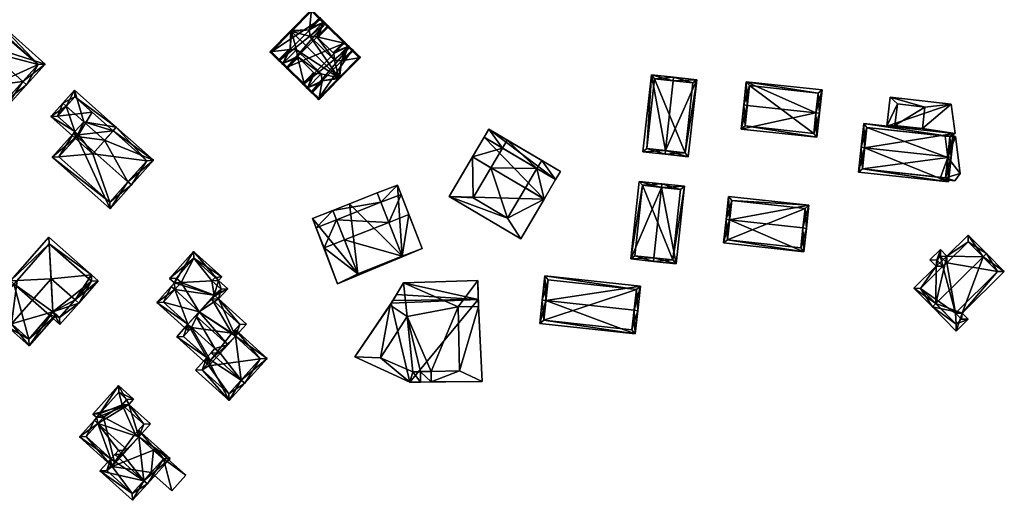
# Model space of a CAD drawing. Header units: inches. Extents: x 2685601 to 2690022, y 1235992 to 1239010.
# Tile 363 of 390: x 2689801 to 2690008, y 1237782 to 1237882. Entities that reach past the tile are written whole.
import ezdxf

# ---------------------------------------------------------------- set-up
doc = ezdxf.new("R2010")
doc.units = ezdxf.units.IN
doc.header["$MEASUREMENT"] = 0
doc.layers.add('Gebaeude Einzelhaus', color=10, linetype='Continuous')

msp = doc.modelspace()

# ---------------------------------------------------------------- meshes
at = {"layer": 'Gebaeude Einzelhaus'}
mesh = msp.add_polyface(dxfattribs=at)
corners = [(2689861.599, 1237880.352, 526.485), (2689857.636, 1237880.2, 528.477), (2689857.814, 1237880.025, 528.477), (2689861.986, 1237884.641, 524.18), (2689861.675, 1237879.059, 527.087), (2689867.735, 1237870.309, 528.477), (2689868.323, 1237873.819, 526.459), (2689867.914, 1237870.134, 528.477), (2689866.833, 1237874.007, 527.087), (2689872.264, 1237874.575, 524.18), (2689865.26, 1237881.085, 524.353), (2689870.455, 1237875.996, 524.353), (2689868.863, 1237877.556, 524.353), (2689863.758, 1237882.556, 524.353), (2689863.122, 1237878.902, 526.464), (2689866.714, 1237875.361, 526.476), (2689856.88, 1237872.529, 524.352), (2689853.256, 1237875.729, 524.18), (2689863.534, 1237865.663, 524.18), (2689857.553, 1237876.221, 526.485), (2689855.378, 1237874.001, 524.352), (2689864.224, 1237869.634, 526.459), (2689862.075, 1237867.441, 524.351), (2689860.483, 1237869, 524.351), (2689858.851, 1237876.176, 527.087), (2689864.009, 1237871.124, 527.087), (2689859.034, 1237874.728, 526.464), (2689862.649, 1237871.211, 526.476), (2689861.99, 1237884.288, 524.352), (2689871.91, 1237874.571, 524.353), (2689863.53, 1237866.016, 524.351), (2689853.61, 1237875.733, 524.352), (2689871.91, 1237874.571, 514.611), (2689863.53, 1237866.016, 514.611), (2689870.455, 1237875.996, 514.611), (2689863.758, 1237882.556, 514.611), (2689861.99, 1237884.288, 514.611), (2689865.26, 1237881.085, 514.611), (2689868.863, 1237877.556, 514.611), (2689853.61, 1237875.733, 514.611), (2689856.88, 1237872.529, 514.611), (2689860.483, 1237869, 514.611), (2689855.378, 1237874.001, 514.611), (2689862.075, 1237867.441, 514.611)]
mesh.append_faces([[corners[k] for k in face] for face in [(31, 1, 2), (16, 17, 20), (20, 17, 31), (31, 17, 1), (30, 18, 22), (22, 18, 23), (23, 18, 16), (16, 18, 17), (5, 7, 30), (30, 7, 18), (1, 28, 2), (29, 7, 5), (10, 9, 12), (12, 9, 11), (11, 9, 29), (29, 9, 7), (1, 3, 28), (28, 3, 13), (13, 3, 10), (10, 3, 9), (26, 25, 24), (26, 27, 25), (23, 26, 16), (26, 23, 27), (24, 2, 19), (19, 2, 1), (5, 24, 25), (21, 5, 25), (24, 5, 2), (21, 7, 5), (22, 18, 21), (16, 18, 23), (18, 22, 23), (21, 18, 7), (19, 17, 20), (20, 17, 16), (17, 19, 1), (16, 17, 18), (4, 8, 14), (14, 8, 15), (14, 12, 10), (12, 14, 15), (13, 3, 0), (3, 13, 10), (6, 9, 11), (9, 10, 12), (11, 9, 12), (10, 9, 3), (6, 7, 9), (4, 5, 8), (8, 5, 6), (6, 5, 7), (0, 2, 4), (4, 2, 5), (1, 0, 3), (0, 1, 2)]], dxfattribs={"color": 13})
mesh.append_faces([[corners[k] for k in face] for face in [(40, 38, 41), (40, 37, 38), (35, 39, 36), (35, 42, 39), (32, 33, 34), (34, 33, 43), (22, 33, 30), (22, 43, 33), (42, 20, 39), (39, 20, 31), (23, 40, 41), (23, 16, 40), (2, 28, 31), (31, 28, 39), (39, 28, 36), (37, 12, 38), (37, 10, 12), (28, 35, 36), (28, 13, 35), (29, 32, 11), (11, 32, 34), (29, 30, 32), (32, 30, 33), (29, 5, 30)]], dxfattribs={"color": 41})
mesh = msp.add_polyface(dxfattribs=at)
corners = [(2689856.063, 1237873.329, 527.087), (2689857.213, 1237876.233, 526.328), (2689855.024, 1237873.998, 526.328), (2689857.553, 1237876.221, 526.485), (2689855.888, 1237873.15, 527.087), (2689858.851, 1237876.176, 527.087), (2689864.443, 1237881.885, 527.087), (2689861.579, 1237880.69, 526.328), (2689861.599, 1237880.352, 526.485), (2689863.754, 1237882.91, 526.328), (2689861.675, 1237879.059, 527.087), (2689864.618, 1237882.064, 527.087), (2689863.439, 1237878.868, 526.328), (2689865.614, 1237881.089, 526.328), (2689863.122, 1237878.902, 526.464), (2689859.074, 1237874.411, 526.328), (2689859.034, 1237874.728, 526.464), (2689856.884, 1237872.175, 526.328), (2689855.378, 1237874.001, 526.485), (2689863.758, 1237882.556, 526.485), (2689865.26, 1237881.085, 526.464), (2689856.88, 1237872.529, 526.464), (2689863.758, 1237882.556, 524.353), (2689865.26, 1237881.085, 524.353), (2689864.783, 1237881.552, 514.611), (2689865.26, 1237881.085, 514.611), (2689863.758, 1237882.556, 514.611), (2689855.378, 1237874.001, 524.352), (2689856.88, 1237872.529, 524.352), (2689855.378, 1237874.001, 514.611), (2689856.88, 1237872.529, 514.611)]
mesh.append_faces([[corners[k] for k in face] for face in [(17, 21, 15), (15, 21, 16), (17, 4, 21), (21, 4, 0), (12, 20, 13), (13, 20, 11), (11, 20, 6), (12, 14, 20), (9, 19, 7), (7, 19, 8), (9, 11, 19), (19, 11, 6), (1, 18, 2), (2, 18, 4), (4, 18, 0), (1, 3, 18), (17, 0, 4), (0, 16, 5), (17, 15, 0), (0, 15, 16), (14, 6, 10), (6, 13, 11), (14, 12, 6), (6, 12, 13), (9, 6, 11), (6, 8, 10), (9, 7, 6), (6, 7, 8), (3, 0, 5), (0, 2, 4), (3, 1, 0), (0, 1, 2)]], dxfattribs={"color": 13})
mesh.append_faces([[corners[k] for k in face] for face in [(24, 29, 26), (24, 30, 29), (24, 25, 30), (14, 23, 20), (16, 21, 28), (28, 29, 30), (28, 27, 29), (28, 21, 27), (27, 21, 18), (18, 21, 0), (3, 27, 18), (22, 8, 19), (22, 24, 26), (22, 23, 24), (24, 23, 25), (22, 20, 23), (22, 19, 20), (20, 19, 6)]], dxfattribs={"color": 41})
mesh = msp.add_polyface(dxfattribs=at)
corners = [(2689793.136, 1237868.484, 518.853), (2689792.944, 1237868.27, 518.649), (2689797.756, 1237863.936, 518.649), (2689792.582, 1237877.421, 523.326), (2689787.643, 1237873.43, 518.853), (2689791.839, 1237878.09, 523.326), (2689801.401, 1237869.479, 523.326), (2689802.145, 1237868.81, 523.326), (2689806.04, 1237873.136, 519.281), (2689795.734, 1237882.416, 519.281), (2689794.356, 1237868.344, 519.361), (2689797.683, 1237865.349, 519.363), (2689804.628, 1237873.063, 519.975), (2689795.808, 1237881.004, 519.976), (2689789.055, 1237873.504, 519.566), (2689794.549, 1237868.558, 519.567), (2689804.628, 1237873.063, 513.158), (2689797.683, 1237865.349, 513.158), (2689795.808, 1237881.004, 513.158), (2689795.808, 1237881.004, 519.025), (2689791.721, 1237876.465, 519.24), (2689789.055, 1237873.504, 513.158), (2689793.638, 1237878.594, 521.176), (2689795.598, 1237880.771, 519.234), (2689795.598, 1237880.771, 513.158), (2689791.721, 1237876.465, 513.158), (2689794.549, 1237868.558, 513.158), (2689794.356, 1237868.344, 513.158)]
mesh.append_faces([[corners[k] for k in face] for face in [(0, 15, 10), (5, 14, 4), (4, 14, 0), (0, 14, 15), (5, 3, 14), (5, 13, 3), (12, 7, 6), (12, 8, 7), (5, 9, 13), (13, 9, 12), (12, 9, 8), (10, 1, 0), (7, 11, 6), (7, 2, 11), (11, 2, 10), (10, 2, 1), (3, 9, 5), (6, 8, 3), (3, 8, 9), (6, 7, 8), (6, 2, 7), (3, 0, 6), (6, 0, 2), (5, 4, 3), (3, 4, 0), (0, 1, 2)]], dxfattribs={"color": 13})
mesh.append_faces([[corners[k] for k in face] for face in [(16, 24, 18), (16, 25, 24), (16, 26, 25), (25, 26, 21), (16, 17, 26), (26, 17, 27), (11, 10, 17), (17, 10, 27), (10, 26, 27), (10, 15, 26), (15, 14, 26), (26, 14, 21), (21, 20, 25), (23, 19, 24), (24, 19, 18), (22, 13, 23), (23, 13, 19), (20, 3, 22), (22, 3, 13), (21, 14, 20), (20, 14, 3), (16, 19, 12), (12, 19, 13), (16, 18, 19), (12, 11, 16), (16, 11, 17), (12, 6, 11)]], dxfattribs={"color": 41})
mesh = msp.add_polyface(dxfattribs=at)
corners = [(2689870.809, 1237876, 526.328), (2689869.776, 1237877.011, 527.087), (2689869.601, 1237876.833, 527.087), (2689868.323, 1237873.819, 526.459), (2689866.833, 1237874.007, 527.087), (2689868.634, 1237873.78, 526.328), (2689861.221, 1237868.277, 527.087), (2689864.268, 1237869.323, 526.328), (2689864.224, 1237869.634, 526.459), (2689862.079, 1237867.088, 526.328), (2689864.009, 1237871.124, 527.087), (2689861.046, 1237868.099, 527.087), (2689862.319, 1237871.232, 526.328), (2689860.129, 1237868.996, 526.328), (2689862.649, 1237871.211, 526.476), (2689868.859, 1237877.91, 526.328), (2689866.685, 1237875.69, 526.328), (2689866.714, 1237875.361, 526.476), (2689870.455, 1237875.996, 526.459), (2689862.075, 1237867.441, 526.459), (2689868.863, 1237877.556, 526.476), (2689860.483, 1237869, 526.476), (2689868.863, 1237877.556, 524.353), (2689870.455, 1237875.996, 524.353), (2689869.835, 1237876.604, 514.611), (2689870.455, 1237875.996, 514.611), (2689868.863, 1237877.556, 514.611), (2689860.483, 1237869, 524.351), (2689862.075, 1237867.441, 524.351), (2689860.483, 1237869, 514.611), (2689862.075, 1237867.441, 514.611)]
mesh.append_faces([[corners[k] for k in face] for face in [(21, 12, 14), (21, 13, 12), (21, 11, 13), (21, 6, 11), (1, 20, 15), (15, 20, 16), (16, 20, 17), (1, 2, 20), (9, 19, 7), (7, 19, 8), (9, 11, 19), (19, 11, 6), (0, 18, 1), (1, 18, 2), (0, 5, 18), (18, 5, 3), (2, 17, 4), (2, 16, 17), (1, 15, 2), (2, 15, 16), (14, 6, 10), (6, 13, 11), (14, 12, 6), (6, 12, 13), (9, 6, 11), (6, 8, 10), (9, 7, 6), (6, 7, 8), (0, 2, 5), (5, 2, 3), (3, 2, 4), (0, 1, 2)]], dxfattribs={"color": 13})
mesh.append_faces([[corners[k] for k in face] for face in [(24, 29, 26), (25, 30, 24), (24, 30, 29), (18, 3, 23), (8, 19, 28), (28, 29, 30), (28, 27, 29), (28, 19, 27), (27, 19, 21), (21, 19, 6), (14, 27, 21), (17, 20, 22), (22, 24, 26), (22, 23, 24), (24, 23, 25), (22, 18, 23), (22, 20, 18), (18, 20, 2)]], dxfattribs={"color": 41})
mesh = msp.add_polyface(dxfattribs=at)
corners = [(2689936.348, 1237854.985, 528.911), (2689933.38, 1237870.926, 525.498), (2689931.608, 1237854.75, 525.498), (2689937.956, 1237869.671, 528.911), (2689938.038, 1237870.415, 528.911), (2689936.266, 1237854.24, 528.911), (2689942.906, 1237869.883, 525.498), (2689941.134, 1237853.706, 525.498), (2689932.435, 1237855.414, 526.044), (2689934.044, 1237870.099, 526.044), (2689940.47, 1237854.534, 526.021), (2689942.079, 1237869.219, 526.021), (2689934.044, 1237870.099, 516.604), (2689942.079, 1237869.219, 516.604), (2689932.435, 1237855.414, 516.604), (2689940.47, 1237854.534, 516.604)]
mesh.append_faces([[corners[k] for k in face] for face in [(3, 9, 4), (11, 3, 4), (6, 10, 11), (6, 11, 4), (7, 10, 6), (0, 10, 5), (8, 0, 5), (5, 10, 7), (2, 8, 5), (9, 8, 1), (4, 9, 1), (1, 8, 2), (7, 0, 5), (7, 6, 0), (0, 6, 3), (3, 6, 4), (0, 2, 5), (4, 1, 3), (3, 1, 0), (0, 1, 2)]], dxfattribs={"color": 13})
mesh.append_faces([[corners[k] for k in face] for face in [(12, 15, 14), (13, 15, 12), (11, 15, 13), (10, 15, 11), (14, 15, 10), (0, 14, 10), (8, 14, 0), (12, 14, 8), (9, 12, 8), (3, 12, 9), (13, 12, 11), (11, 12, 3)]], dxfattribs={"color": 41})
mesh = msp.add_polyface(dxfattribs=at)
corners = [(2689953.521, 1237864.497, 529.164), (2689953.311, 1237869.465, 526.005), (2689952.775, 1237864.579, 529.164), (2689967.942, 1237862.918, 529.164), (2689969.224, 1237867.723, 526.005), (2689968.688, 1237862.836, 529.164), (2689952.223, 1237859.533, 526.005), (2689968.135, 1237857.789, 526.005), (2689968.396, 1237867.059, 526.487), (2689953.975, 1237868.638, 526.487), (2689953.05, 1237860.196, 526.471), (2689967.471, 1237858.616, 526.472), (2689968.396, 1237867.059, 517.126), (2689953.975, 1237868.638, 517.126), (2689953.05, 1237860.196, 517.126), (2689967.471, 1237858.616, 517.126)]
mesh.append_faces([[corners[k] for k in face] for face in [(11, 3, 5), (5, 3, 8), (10, 11, 7), (7, 11, 5), (6, 10, 7), (0, 10, 2), (9, 0, 2), (2, 10, 6), (8, 9, 1), (1, 9, 2), (5, 8, 4), (4, 8, 1), (3, 7, 5), (2, 6, 0), (0, 6, 3), (3, 6, 7), (4, 3, 5), (4, 1, 3), (3, 1, 0), (0, 1, 2)]], dxfattribs={"color": 13})
mesh.append_faces([[corners[k] for k in face] for face in [(13, 15, 14), (12, 15, 13), (11, 15, 12), (11, 12, 3), (3, 12, 8), (14, 15, 10), (10, 15, 11), (13, 14, 10), (0, 13, 10), (9, 13, 0), (12, 13, 9), (8, 12, 9)]], dxfattribs={"color": 41})
mesh = msp.add_polyface(dxfattribs=at)
corners = [(2689812.32, 1237858.975, 518.398), (2689807.244, 1237862.148, 517.764), (2689812.404, 1237857.564, 517.764), (2689810.506, 1237864.314, 520.167), (2689809.759, 1237864.978, 520.167), (2689813.068, 1237858.311, 518.398), (2689814.17, 1237861.057, 520.167), (2689820.995, 1237859.898, 517.764), (2689812.193, 1237867.718, 517.764), (2689820.33, 1237859.15, 518.42), (2689818.56, 1237857.158, 520.166), (2689808.655, 1237862.231, 518.398), (2689812.276, 1237866.306, 518.42), (2689812.742, 1237857.944, 522.313), (2689811.994, 1237858.608, 522.313), (2689807.543, 1237853.599, 517.764), (2689819.735, 1237842.766, 517.764), (2689823.439, 1237848.439, 522.313), (2689824.186, 1237847.775, 522.313), (2689828.798, 1237852.965, 517.764), (2689814.171, 1237861.058, 520.166), (2689812.32, 1237858.975, 521.991), (2689808.954, 1237853.683, 518.443), (2689819.651, 1237844.178, 518.443), (2689827.386, 1237852.881, 518.42), (2689813.068, 1237858.311, 521.991), (2689815.941, 1237863.05, 511.848), (2689820.33, 1237859.15, 511.848), (2689812.276, 1237866.306, 511.848), (2689808.655, 1237862.231, 511.848), (2689813.068, 1237858.311, 511.848), (2689812.404, 1237857.564, 511.848), (2689816.045, 1237854.328, 511.848), (2689808.954, 1237853.683, 511.848), (2689819.651, 1237844.178, 511.848), (2689827.386, 1237852.881, 511.848)]
mesh.append_faces([[corners[k] for k in face] for face in [(21, 13, 14), (21, 25, 13), (19, 24, 7), (7, 24, 9), (19, 18, 24), (24, 18, 17), (15, 23, 16), (16, 23, 18), (18, 23, 17), (13, 22, 14), (14, 22, 15), (15, 22, 23), (19, 17, 18), (13, 21, 14), (13, 6, 21), (19, 10, 17), (17, 10, 13), (13, 10, 6), (6, 10, 20), (19, 9, 10), (19, 7, 9), (13, 16, 17), (17, 16, 18), (13, 15, 16), (13, 14, 15), (7, 12, 8), (8, 12, 4), (4, 12, 3), (7, 9, 12), (1, 0, 2), (2, 0, 5), (1, 11, 0), (1, 4, 11), (11, 4, 3), (9, 6, 10), (6, 8, 3), (3, 8, 4), (9, 7, 6), (6, 7, 8), (3, 0, 6), (0, 2, 5), (4, 1, 3), (3, 1, 0), (0, 1, 2)]], dxfattribs={"color": 13})
mesh.append_faces([[corners[k] for k in face] for face in [(31, 32, 33), (33, 32, 34), (34, 32, 35), (35, 32, 27), (24, 35, 9), (9, 35, 27), (24, 34, 35), (17, 23, 24), (24, 23, 34), (23, 22, 34), (34, 22, 33), (13, 2, 22), (22, 2, 33), (33, 2, 31), (25, 5, 13), (13, 5, 2), (21, 5, 25), (21, 0, 5), (6, 0, 21), (30, 32, 31), (30, 27, 32), (30, 26, 27), (30, 29, 26), (26, 29, 28), (5, 30, 2), (2, 30, 31), (0, 30, 5), (0, 29, 30), (0, 11, 29), (11, 28, 29), (3, 12, 11), (11, 12, 28), (12, 26, 28), (12, 9, 26), (26, 9, 27)]], dxfattribs={"color": 41})
mesh = msp.add_polyface(dxfattribs=at)
corners = [(2689996.36, 1237864.779, 523.602), (2689982.866, 1237860.148, 524.092), (2689997.169, 1237858.581, 524.092), (2689983.528, 1237866.185, 523.602), (2689990.35, 1237859.65, 524.066), (2689990.85, 1237864.15, 523.701), (2689985.05, 1237864.8, 523.7), (2689984.55, 1237860.3, 524.065), (2689990.85, 1237864.15, 516.768), (2689985.05, 1237864.8, 516.768), (2689984.55, 1237860.3, 516.768), (2689990.35, 1237859.65, 516.768)]
mesh.append_faces([[corners[k] for k in face] for face in [(7, 4, 1), (6, 7, 1), (5, 6, 3), (3, 6, 1), (0, 4, 5), (0, 5, 3), (1, 4, 2), (2, 4, 0), (3, 1, 0), (0, 1, 2)]], dxfattribs={"color": 13})
mesh.append_faces([[corners[k] for k in face] for face in [(8, 11, 10), (8, 10, 9), (5, 11, 8), (4, 11, 5), (10, 11, 7), (7, 11, 4), (9, 10, 6), (6, 10, 7), (8, 9, 6), (5, 8, 6)]], dxfattribs={"color": 41})
mesh = msp.add_polyface(dxfattribs=at)
corners = [(2689978.18, 1237855.612, 529.67), (2689977.981, 1237860.683, 526.383), (2689977.434, 1237855.694, 529.67), (2689996.924, 1237858.608, 526.383), (2689995.634, 1237853.7, 529.67), (2689996.378, 1237853.619, 529.67), (2689995.809, 1237848.428, 526.383), (2689976.865, 1237850.503, 526.383), (2689996.096, 1237857.944, 526.874), (2689978.645, 1237859.855, 526.875), (2689977.693, 1237851.166, 526.855), (2689995.145, 1237849.255, 526.855), (2689995.621, 1237853.581, 526.131), (2689995.145, 1237849.255, 526.131), (2689996.096, 1237857.944, 526.131), (2689995.074, 1237858.056, 526.131), (2689978.645, 1237859.855, 516.768), (2689995.074, 1237858.056, 516.768), (2689977.693, 1237851.166, 516.768), (2689994.123, 1237849.367, 526.131), (2689994.123, 1237849.367, 516.768), (2689996.096, 1237857.944, 516.768), (2689995.621, 1237853.581, 516.768), (2689995.145, 1237849.255, 516.768)]
mesh.append_faces([[corners[k] for k in face] for face in [(6, 11, 5), (5, 11, 4), (6, 10, 11), (10, 2, 0), (6, 7, 10), (10, 7, 2), (1, 9, 2), (2, 9, 0), (3, 8, 1), (1, 8, 9), (3, 5, 8), (8, 5, 4), (7, 0, 2), (7, 6, 0), (0, 6, 4), (4, 6, 5), (3, 4, 5), (3, 0, 4), (3, 1, 0), (0, 1, 2)]], dxfattribs={"color": 13})
mesh.append_faces([[corners[k] for k in face] for face in [(17, 22, 16), (16, 22, 18), (18, 22, 20), (20, 22, 23), (17, 21, 22), (11, 19, 13), (19, 18, 20), (11, 10, 19), (19, 10, 18), (10, 16, 18), (0, 9, 10), (10, 9, 16), (16, 15, 17), (15, 8, 14), (16, 9, 15), (15, 9, 8), (8, 12, 14), (12, 11, 13), (8, 4, 12), (12, 4, 11)]], dxfattribs={"color": 41})
mesh = msp.add_polyface(dxfattribs=at)
corners = [(2689902.113, 1237855.506, 527.448), (2689898.253, 1237857.784, 527.448), (2689895.838, 1237853.693, 527.448), (2689899.699, 1237851.414, 527.448), (2689909.341, 1237851.24, 527.448), (2689906.926, 1237847.149, 527.448), (2689910.855, 1237844.83, 527.448), (2689913.27, 1237848.921, 527.448), (2689910.343, 1237852.937, 524.34), (2689909.341, 1237851.24, 524.34), (2689913.27, 1237848.921, 524.34), (2689914.272, 1237850.618, 524.34), (2689899.255, 1237859.481, 524.34), (2689898.253, 1237857.784, 524.34), (2689902.113, 1237855.506, 524.34), (2689903.115, 1237857.203, 524.34), (2689903.169, 1237840.783, 524.34), (2689905.939, 1237836.5, 524.34), (2689910.855, 1237844.83, 524.34), (2689890.922, 1237845.364, 524.34), (2689906.926, 1237847.149, 524.34), (2689895.942, 1237845.048, 524.34), (2689895.838, 1237853.693, 524.34), (2689899.699, 1237851.414, 524.34), (2689903.115, 1237857.203, 527.448), (2689910.343, 1237852.937, 527.448), (2689903.169, 1237840.783, 527.448), (2689895.942, 1237845.048, 527.448), (2689898.253, 1237857.784, 514.286), (2689895.838, 1237853.693, 514.286), (2689910.855, 1237844.83, 514.286), (2689913.27, 1237848.921, 514.286), (2689914.272, 1237850.618, 514.286), (2689899.255, 1237859.481, 514.286), (2689890.922, 1237845.364, 514.286), (2689905.939, 1237836.5, 514.286)]
mesh.append_faces([[corners[k] for k in face] for face in [(5, 3, 26), (26, 3, 27), (24, 4, 25), (24, 0, 4), (19, 21, 22), (22, 21, 23), (19, 16, 21), (16, 18, 20), (19, 17, 16), (16, 17, 18), (12, 14, 15), (12, 13, 14), (8, 10, 11), (8, 9, 10), (4, 6, 7), (4, 5, 6), (0, 3, 4), (4, 3, 5), (0, 2, 3), (0, 1, 2)]], dxfattribs={"color": 13})
mesh.append_faces([[corners[k] for k in face] for face in [(4, 8, 25), (4, 9, 8), (16, 20, 26), (26, 20, 5), (21, 16, 27), (27, 16, 26), (27, 3, 21), (21, 3, 23), (0, 24, 14), (14, 24, 15), (25, 8, 24), (24, 8, 15), (29, 30, 34), (34, 30, 35), (31, 33, 32), (31, 28, 33), (10, 32, 11), (10, 31, 32), (17, 30, 18), (17, 35, 30), (17, 19, 35), (35, 19, 34), (22, 29, 19), (19, 29, 34), (12, 33, 13), (13, 33, 28), (8, 33, 15), (15, 33, 12), (8, 32, 33), (8, 11, 32), (30, 28, 31), (30, 29, 28), (18, 10, 6), (6, 10, 7), (18, 31, 10), (18, 30, 31), (6, 5, 18), (18, 5, 20), (3, 2, 23), (23, 2, 22), (13, 2, 1), (13, 22, 2), (13, 28, 22), (22, 28, 29), (0, 14, 1), (1, 14, 13), (10, 9, 7), (7, 9, 4)]], dxfattribs={"color": 41})
mesh = msp.add_polyface(dxfattribs=at)
corners = [(2689995.145, 1237849.255, 526.131), (2689997.139, 1237848.671, 526.131), (2689998.266, 1237850.17, 526.131), (2689994.083, 1237849.006, 526.131), (2689995.621, 1237853.581, 526.131), (2689997.25, 1237857.955, 526.131), (2689996.096, 1237857.944, 526.131), (2689995.089, 1237858.193, 526.131), (2689995.074, 1237858.056, 526.131), (2689994.123, 1237849.367, 526.131), (2689997.25, 1237857.955, 516.768), (2689998.266, 1237850.17, 516.768), (2689995.089, 1237858.193, 516.768), (2689995.074, 1237858.056, 516.768), (2689994.083, 1237849.006, 516.768), (2689994.123, 1237849.367, 516.768), (2689997.139, 1237848.671, 516.768), (2689995.145, 1237849.255, 516.768), (2689995.621, 1237853.581, 516.768), (2689996.096, 1237857.944, 516.768)]
mesh.append_faces([[corners[k] for k in face] for face in [(3, 0, 9), (6, 7, 8), (4, 5, 6), (6, 5, 7), (0, 2, 4), (4, 2, 5), (3, 1, 0), (0, 1, 2)]], dxfattribs={"color": 13})
mesh.append_faces([[corners[k] for k in face] for face in [(10, 19, 12), (12, 19, 13), (11, 18, 10), (10, 18, 19), (11, 17, 18), (17, 14, 15), (11, 16, 17), (17, 16, 14), (2, 1, 11), (11, 1, 16), (1, 3, 16), (16, 3, 14), (14, 9, 15), (14, 3, 9), (12, 13, 7), (7, 13, 8), (7, 5, 12), (12, 5, 10), (5, 2, 10), (10, 2, 11)]], dxfattribs={"color": 41})
mesh = msp.add_polyface(dxfattribs=at)
corners = [(2689876.584, 1237844.144, 524.883), (2689875.817, 1237846.098, 524.883), (2689866.493, 1237842.438, 524.883), (2689867.26, 1237840.484, 524.883), (2689878.246, 1237839.91, 524.883), (2689868.922, 1237836.249, 524.883), (2689881.036, 1237832.803, 524.883), (2689871.712, 1237829.142, 524.883), (2689862.972, 1237838.801, 521.775), (2689862.205, 1237840.755, 521.775), (2689867.466, 1237826.998, 521.775), (2689866.493, 1237842.438, 521.775), (2689881.036, 1237832.803, 521.775), (2689885.263, 1237834.462, 521.775), (2689871.712, 1237829.142, 521.775), (2689864.635, 1237834.566, 521.775), (2689882.473, 1237841.569, 521.775), (2689878.246, 1237839.91, 521.775), (2689868.922, 1237836.249, 521.775), (2689867.26, 1237840.484, 521.775), (2689880.044, 1237847.757, 521.775), (2689875.817, 1237846.098, 521.775), (2689876.584, 1237844.144, 521.775), (2689880.811, 1237845.803, 521.775), (2689864.635, 1237834.566, 524.883), (2689862.972, 1237838.801, 524.883), (2689880.811, 1237845.803, 524.883), (2689882.473, 1237841.569, 524.883), (2689870, 1237843.815, 511.236), (2689875.817, 1237846.098, 511.236), (2689866.493, 1237842.438, 511.236), (2689881.036, 1237832.803, 511.236), (2689871.712, 1237829.142, 511.236), (2689867.466, 1237826.998, 511.236), (2689862.205, 1237840.755, 511.236), (2689885.263, 1237834.462, 511.236), (2689880.044, 1237847.757, 511.236)]
mesh.append_faces([[corners[k] for k in face] for face in [(0, 4, 26), (26, 4, 27), (24, 3, 25), (24, 5, 3), (20, 22, 23), (20, 21, 22), (11, 8, 19), (15, 14, 18), (12, 16, 17), (12, 13, 16), (8, 10, 15), (15, 10, 14), (14, 10, 12), (12, 10, 13), (11, 9, 8), (8, 9, 10), (4, 5, 6), (6, 5, 7), (0, 3, 4), (4, 3, 5), (0, 2, 3), (0, 1, 2)]], dxfattribs={"color": 13})
mesh.append_faces([[corners[k] for k in face] for face in [(33, 31, 35), (35, 31, 36), (36, 31, 29), (30, 32, 34), (34, 32, 33), (33, 32, 31), (11, 30, 9), (9, 30, 34), (20, 36, 21), (21, 36, 29), (16, 36, 23), (23, 36, 20), (16, 35, 36), (16, 13, 35), (13, 10, 35), (35, 10, 33), (10, 9, 33), (33, 9, 34), (26, 23, 0), (0, 23, 22), (25, 3, 8), (8, 3, 19), (16, 23, 27), (27, 23, 26), (24, 18, 5), (24, 15, 18), (27, 4, 16), (16, 4, 17), (8, 15, 25), (25, 15, 24), (28, 32, 30), (28, 31, 32), (28, 29, 31), (17, 6, 12), (22, 4, 17), (17, 4, 6), (22, 0, 4), (22, 21, 0), (0, 21, 1), (14, 12, 7), (7, 12, 6), (5, 14, 7), (3, 18, 5), (5, 18, 14), (3, 19, 18), (3, 2, 19), (19, 2, 11), (11, 28, 30), (11, 21, 28), (28, 21, 29), (11, 1, 21), (11, 2, 1)]], dxfattribs={"color": 41})
mesh = msp.add_polyface(dxfattribs=at)
corners = [(2689935.502, 1237847.273, 527.901), (2689940.35, 1237847.496, 524.487), (2689935.584, 1237848.019, 527.901), (2689938.565, 1237831.214, 524.487), (2689933.882, 1237832.481, 527.9), (2689933.8, 1237831.735, 527.9), (2689930.843, 1237848.538, 524.487), (2689929.059, 1237832.255, 524.487), (2689939.523, 1237846.833, 525.021), (2689937.901, 1237832.041, 525.021), (2689931.506, 1237847.71, 525.023), (2689929.886, 1237832.919, 525.024), (2689931.506, 1237847.71, 515.601), (2689939.523, 1237846.833, 515.601), (2689929.886, 1237832.919, 515.601), (2689937.901, 1237832.041, 515.601)]
mesh.append_faces([[corners[k] for k in face] for face in [(4, 9, 5), (11, 4, 5), (5, 9, 3), (10, 11, 7), (7, 11, 5), (6, 10, 7), (0, 10, 2), (8, 0, 2), (2, 10, 6), (1, 9, 8), (3, 9, 1), (1, 8, 2), (0, 7, 4), (4, 7, 5), (2, 6, 0), (0, 6, 7), (3, 4, 5), (3, 0, 4), (3, 1, 0), (0, 1, 2)]], dxfattribs={"color": 13})
mesh.append_faces([[corners[k] for k in face] for face in [(12, 15, 14), (13, 15, 12), (8, 15, 13), (9, 15, 8), (14, 15, 9), (4, 14, 9), (11, 14, 4), (12, 14, 10), (10, 14, 11), (0, 12, 10), (13, 12, 8), (8, 12, 0)]], dxfattribs={"color": 41})
mesh = msp.add_polyface(dxfattribs=at)
corners = [(2689965.214, 1237838.756, 528.152), (2689965.959, 1237838.675, 528.152), (2689966.489, 1237843.519, 524.993), (2689949.81, 1237840.444, 528.152), (2689949.595, 1237845.37, 524.993), (2689949.064, 1237840.526, 528.152), (2689948.526, 1237835.624, 524.993), (2689965.421, 1237833.773, 524.993), (2689950.259, 1237844.543, 525.479), (2689965.661, 1237842.855, 525.48), (2689949.354, 1237836.288, 525.474), (2689964.758, 1237834.6, 525.474), (2689965.661, 1237842.855, 516.137), (2689964.758, 1237834.6, 516.137), (2689950.259, 1237844.543, 516.137), (2689949.354, 1237836.288, 516.137)]
mesh.append_faces([[corners[k] for k in face] for face in [(7, 11, 1), (1, 11, 0), (5, 10, 6), (6, 10, 7), (7, 10, 11), (5, 3, 10), (5, 8, 3), (9, 1, 0), (8, 2, 9), (9, 2, 1), (5, 4, 8), (8, 4, 2), (3, 7, 0), (0, 7, 1), (5, 6, 3), (3, 6, 7), (3, 4, 5), (0, 2, 3), (3, 2, 4), (0, 1, 2)]], dxfattribs={"color": 13})
mesh.append_faces([[corners[k] for k in face] for face in [(12, 15, 14), (12, 13, 15), (11, 10, 13), (13, 10, 15), (10, 14, 15), (3, 8, 10), (10, 8, 14), (8, 12, 14), (8, 9, 12), (9, 11, 12), (12, 11, 13), (9, 0, 11)]], dxfattribs={"color": 41})
mesh = msp.add_polyface(dxfattribs=at)
corners = [(2689998.689, 1237820.863, 525.862), (2689992.399, 1237822.166, 529.575), (2689997.395, 1237817.118, 524.646), (2689993.109, 1237822.869, 529.575), (2689999.921, 1237819.618, 524.646), (2690003.034, 1237832.693, 529.575), (2690007.509, 1237829.593, 525.861), (2690003.745, 1237833.396, 529.575), (2689999.91, 1237837.271, 525.926), (2689995.434, 1237832.84, 525.926), (2689993.199, 1237830.714, 525.886), (2689994.089, 1237834.2, 524.646), (2689991.896, 1237832.03, 524.646), (2689988.521, 1237826.084, 525.886), (2689998.508, 1237819.625, 525.34), (2689997.403, 1237818.531, 525.339), (2690006.095, 1237829.6, 526.555), (2689997.275, 1237820.87, 526.556), (2689999.903, 1237835.858, 526.595), (2689994.081, 1237832.785, 525.316), (2689995.426, 1237831.425, 526.596), (2689993.31, 1237832.023, 525.315), (2689989.935, 1237826.076, 526.556), (2689994.613, 1237830.706, 526.555), (2689999.903, 1237835.858, 514.347), (2690006.095, 1237829.6, 514.347), (2689995.426, 1237831.425, 514.347), (2689994.081, 1237832.785, 514.347), (2689993.31, 1237832.023, 514.347), (2689994.613, 1237830.706, 514.347), (2689989.935, 1237826.076, 514.347), (2689997.403, 1237818.531, 514.347), (2689998.508, 1237819.625, 514.347), (2689997.275, 1237820.87, 514.347)]
mesh.append_faces([[corners[k] for k in face] for face in [(3, 15, 1), (22, 3, 1), (1, 15, 2), (13, 22, 1), (23, 22, 10), (21, 23, 10), (10, 22, 13), (12, 21, 10), (19, 21, 11), (11, 21, 12), (20, 19, 9), (18, 20, 9), (9, 19, 11), (8, 18, 9), (7, 16, 5), (5, 18, 7), (7, 18, 8), (6, 16, 7), (17, 16, 0), (14, 17, 0), (0, 16, 6), (15, 14, 4), (2, 15, 4), (4, 14, 0), (3, 13, 1), (3, 10, 13), (10, 11, 12), (5, 9, 3), (3, 9, 10), (10, 9, 11), (7, 8, 5), (5, 8, 9), (5, 6, 7), (3, 0, 5), (5, 0, 6), (0, 2, 4), (3, 1, 0), (0, 1, 2)]], dxfattribs={"color": 13})
mesh.append_faces([[corners[k] for k in face] for face in [(27, 29, 28), (29, 33, 30), (30, 33, 31), (31, 33, 32), (27, 26, 29), (29, 26, 33), (33, 26, 25), (25, 26, 24), (16, 33, 25), (16, 17, 33), (17, 14, 33), (33, 14, 32), (14, 15, 32), (32, 15, 31), (15, 30, 31), (3, 22, 15), (15, 22, 30), (22, 23, 30), (30, 23, 29), (23, 21, 29), (29, 21, 28), (21, 27, 28), (21, 19, 27), (19, 26, 27), (19, 20, 26), (20, 18, 26), (26, 18, 24), (18, 16, 24), (24, 16, 25), (18, 5, 16)]], dxfattribs={"color": 41})
mesh = msp.add_polyface(dxfattribs=at)
corners = [(2689806.895, 1237835.397, 515.628), (2689806.816, 1237836.82, 515.113), (2689798.76, 1237827.676, 515.113), (2689800.153, 1237827.745, 515.628), (2689807.299, 1237828.098, 518.273), (2689815.814, 1237828.893, 515.113), (2689812.355, 1237823.644, 518.273), (2689817.22, 1237827.654, 515.113), (2689813.105, 1237822.983, 518.273), (2689807.681, 1237821.149, 515.643), (2689809.164, 1237818.51, 515.113), (2689807.008, 1237820.41, 515.113), (2689807.669, 1237821.16, 515.643), (2689799.51, 1237827.015, 515.113), (2689815.809, 1237827.565, 515.62), (2689814.447, 1237828.765, 515.62), (2689806.905, 1237835.409, 515.621), (2689809.075, 1237819.921, 515.643), (2689798.975, 1237818.648, 518.273), (2689793.715, 1237821.949, 515.113), (2689798.314, 1237817.898, 518.273), (2689815.153, 1237828.143, 515.113), (2689802.713, 1237814.023, 515.113), (2689808.419, 1237820.499, 515.113), (2689795.126, 1237822.038, 515.629), (2689802.624, 1237815.434, 515.652), (2689807.669, 1237821.16, 515.652), (2689807.008, 1237820.41, 508.204), (2689807.669, 1237821.16, 508.204), (2689809.075, 1237819.921, 508.204), (2689815.809, 1237827.565, 508.204), (2689806.905, 1237835.409, 508.204), (2689799.51, 1237827.015, 508.204), (2689795.126, 1237822.038, 508.204), (2689802.624, 1237815.434, 508.204)]
mesh.append_faces([[corners[k] for k in face] for face in [(15, 5, 21), (20, 25, 22), (22, 25, 23), (23, 25, 9), (9, 25, 26), (20, 18, 25), (3, 24, 2), (2, 24, 19), (19, 24, 20), (20, 24, 18), (18, 9, 4), (20, 22, 18), (18, 22, 9), (9, 22, 23), (15, 21, 5), (3, 18, 4), (18, 19, 20), (3, 2, 18), (18, 2, 19), (9, 11, 12), (9, 17, 11), (11, 17, 10), (10, 17, 8), (8, 17, 6), (3, 13, 2), (5, 16, 1), (1, 16, 0), (5, 15, 16), (5, 14, 15), (14, 8, 6), (5, 7, 14), (14, 7, 8), (3, 2, 0), (0, 2, 1), (3, 2, 13), (11, 9, 12), (9, 6, 4), (9, 8, 6), (11, 10, 9), (9, 10, 8), (5, 6, 7), (7, 6, 8), (5, 4, 6), (5, 0, 4), (5, 1, 0), (0, 3, 4), (0, 2, 3), (0, 1, 2)]], dxfattribs={"color": 13})
mesh.append_faces([[corners[k] for k in face] for face in [(32, 34, 33), (32, 27, 34), (26, 12, 9), (25, 11, 26), (26, 11, 12), (25, 34, 11), (11, 34, 27), (18, 24, 25), (25, 24, 34), (34, 24, 33), (3, 13, 24), (24, 13, 33), (33, 13, 32), (29, 28, 30), (30, 28, 31), (31, 28, 32), (32, 28, 27), (3, 32, 13), (3, 31, 32), (3, 0, 31), (31, 0, 16), (15, 31, 16), (15, 30, 31), (15, 14, 30), (14, 29, 30), (6, 17, 14), (14, 17, 29), (9, 29, 17), (9, 28, 29), (9, 12, 28), (11, 28, 12), (11, 27, 28)]], dxfattribs={"color": 41})
mesh = msp.add_polyface(dxfattribs=at)
corners = [(2689841.754, 1237824.524, 517.116), (2689841.593, 1237824.669, 517.116), (2689838.438, 1237821.17, 520.585), (2689844.441, 1237814.244, 521.413), (2689837.685, 1237820.335, 521.413), (2689846.024, 1237815.999, 519.672), (2689842.497, 1237823.854, 517.116), (2689848.349, 1237818.578, 517.116), (2689841.701, 1237813.43, 519.703), (2689836.058, 1237818.531, 519.71), (2689840.018, 1237811.564, 517.942), (2689833.699, 1237815.915, 517.242), (2689840.092, 1237810.152, 517.242), (2689840.761, 1237810.894, 517.942), (2689842.807, 1237812.432, 519.703), (2689841.084, 1237823.78, 517.853), (2689846.936, 1237818.505, 517.853), (2689845.281, 1237816.669, 519.672), (2689836.801, 1237817.861, 519.71), (2689835.111, 1237815.988, 517.943), (2689847.233, 1237806.822, 520.528), (2689844.71, 1237802.531, 517.622), (2689847.975, 1237806.153, 520.528), (2689840.018, 1237811.564, 519.747), (2689837.63, 1237808.915, 517.622), (2689840.895, 1237812.536, 520.528), (2689846.024, 1237815.999, 516.412), (2689852.668, 1237811.356, 515.726), (2689845.951, 1237817.413, 515.726), (2689845.281, 1237816.669, 516.412), (2689839.043, 1237808.988, 518.218), (2689840.761, 1237810.894, 519.747), (2689844.638, 1237803.944, 518.219), (2689851.255, 1237811.284, 516.411), (2689837.251, 1237833.818, 514.253), (2689842.505, 1237827.713, 515.001), (2689843.185, 1237828.466, 514.253), (2689833.205, 1237827.223, 519.855), (2689844.419, 1237825.986, 515.001), (2689832.156, 1237828.168, 519.855), (2689833.285, 1237825.817, 520.585), (2689832.543, 1237826.486, 520.585), (2689843.008, 1237825.914, 515.737), (2689841.093, 1237827.64, 515.737), (2689841.763, 1237828.383, 515), (2689837.324, 1237832.405, 514.99), (2689833.569, 1237828.241, 519.12), (2689834.618, 1237827.296, 519.119), (2689836.058, 1237818.531, 517.976), (2689829.493, 1237823.105, 517.242), (2689836.132, 1237817.119, 517.242), (2689832.541, 1237826.486, 520.585), (2689836.801, 1237817.861, 517.976), (2689830.905, 1237823.178, 517.976), (2689846.024, 1237815.999, 509.33), (2689845.281, 1237816.669, 509.33), (2689846.936, 1237818.505, 509.33), (2689841.084, 1237823.78, 509.33), (2689841.754, 1237824.524, 509.33), (2689836.058, 1237818.531, 509.33), (2689836.801, 1237817.861, 509.33), (2689835.111, 1237815.988, 509.33), (2689840.761, 1237810.894, 509.33), (2689840.092, 1237810.152, 509.33), (2689840.455, 1237809.824, 509.33), (2689838.438, 1237821.171, 509.33), (2689841.593, 1237824.669, 509.33), (2689839.043, 1237808.988, 509.33), (2689844.638, 1237803.944, 509.33), (2689851.255, 1237811.284, 509.33), (2689843.008, 1237825.914, 509.33), (2689841.093, 1237827.64, 509.33), (2689841.763, 1237828.383, 509.33), (2689837.324, 1237832.405, 509.33), (2689833.569, 1237828.241, 509.33), (2689834.618, 1237827.296, 509.33), (2689833.285, 1237825.817, 509.33), (2689830.905, 1237823.178, 509.33)]
mesh.append_faces([[corners[k] for k in face] for face in [(49, 48, 50), (50, 48, 52), (49, 53, 48), (49, 51, 53), (53, 51, 40), (40, 51, 41), (51, 40, 41), (40, 48, 2), (48, 50, 52), (51, 49, 40), (40, 49, 48), (48, 49, 50), (37, 40, 41), (37, 47, 40), (39, 46, 37), (37, 46, 47), (36, 45, 34), (34, 45, 39), (39, 45, 46), (35, 44, 36), (36, 44, 45), (35, 43, 44), (38, 42, 35), (35, 42, 43), (38, 6, 42), (42, 6, 0), (38, 0, 6), (38, 1, 0), (1, 40, 2), (1, 37, 40), (40, 37, 41), (37, 34, 39), (38, 35, 1), (1, 35, 37), (37, 35, 34), (34, 35, 36), (28, 26, 29), (22, 33, 27), (27, 33, 28), (28, 33, 26), (22, 20, 33), (21, 32, 22), (22, 32, 20), (24, 30, 21), (21, 30, 32), (24, 23, 30), (30, 23, 31), (20, 14, 25), (25, 14, 8), (20, 26, 14), (26, 28, 29), (22, 27, 20), (20, 27, 26), (26, 27, 28), (23, 20, 25), (24, 21, 23), (23, 21, 20), (20, 21, 22), (11, 10, 12), (12, 10, 13), (9, 19, 11), (11, 19, 10), (9, 18, 19), (16, 5, 17), (16, 7, 5), (16, 6, 7), (16, 15, 6), (6, 15, 0), (3, 8, 14), (10, 12, 13), (10, 11, 12), (8, 9, 10), (10, 9, 11), (3, 4, 8), (8, 4, 9), (6, 5, 7), (0, 2, 6), (6, 2, 5), (5, 2, 3), (3, 2, 4), (0, 1, 2)]], dxfattribs={"color": 13})
mesh.append_faces([[corners[k] for k in face] for face in [(65, 77, 76), (65, 59, 77), (53, 59, 48), (53, 77, 59), (53, 76, 77), (53, 40, 76), (71, 73, 72), (71, 75, 73), (73, 75, 74), (75, 65, 76), (71, 66, 75), (75, 66, 65), (71, 70, 66), (66, 70, 58), (40, 47, 76), (76, 47, 75), (47, 74, 75), (47, 46, 74), (46, 45, 74), (74, 45, 73), (45, 72, 73), (45, 44, 72), (44, 71, 72), (44, 43, 71), (43, 42, 71), (71, 42, 70), (0, 58, 42), (42, 58, 70), (63, 64, 67), (67, 64, 68), (68, 64, 69), (69, 64, 54), (33, 54, 26), (33, 69, 54), (33, 68, 69), (20, 32, 33), (33, 32, 68), (32, 30, 68), (68, 30, 67), (30, 12, 67), (67, 12, 63), (31, 13, 30), (30, 13, 12), (23, 13, 31), (23, 10, 13), (23, 8, 10), (23, 25, 8), (55, 57, 56), (57, 66, 58), (55, 65, 57), (57, 65, 66), (55, 60, 65), (65, 60, 59), (63, 62, 64), (64, 62, 54), (54, 62, 55), (55, 62, 60), (60, 62, 61), (5, 14, 26), (5, 3, 14), (13, 62, 12), (12, 62, 63), (10, 62, 13), (19, 61, 10), (10, 61, 62), (52, 19, 18), (52, 60, 19), (19, 60, 61), (48, 52, 9), (9, 52, 18), (48, 60, 52), (48, 59, 60), (4, 2, 9), (9, 2, 48), (0, 57, 58), (0, 15, 57), (15, 16, 57), (57, 16, 56), (29, 16, 17), (29, 56, 16), (29, 55, 56), (26, 17, 5), (26, 29, 17), (26, 54, 29), (29, 54, 55)]], dxfattribs={"color": 41})
mesh = msp.add_polyface(dxfattribs=at)
corners = [(2689929.766, 1237821.464, 526.131), (2689930.511, 1237821.383, 526.131), (2689931.073, 1237826.519, 523.097), (2689911.214, 1237823.492, 526.131), (2689911.029, 1237828.71, 523.097), (2689910.468, 1237823.574, 526.131), (2689909.936, 1237818.71, 523.097), (2689929.979, 1237816.52, 523.097), (2689930.245, 1237825.855, 523.537), (2689911.693, 1237827.883, 523.537), (2689910.764, 1237819.374, 523.562), (2689929.315, 1237817.348, 523.563), (2689929.315, 1237817.348, 512.632), (2689930.245, 1237825.855, 512.632), (2689911.693, 1237827.883, 512.632), (2689910.764, 1237819.374, 512.632)]
mesh.append_faces([[corners[k] for k in face] for face in [(1, 11, 0), (0, 8, 1), (10, 11, 7), (7, 11, 1), (6, 10, 7), (3, 10, 5), (9, 3, 5), (5, 10, 6), (8, 9, 4), (4, 9, 5), (1, 8, 2), (2, 8, 4), (3, 7, 0), (0, 7, 1), (5, 6, 3), (3, 6, 7), (3, 4, 5), (0, 2, 3), (3, 2, 4), (0, 1, 2)]], dxfattribs={"color": 13})
mesh.append_faces([[corners[k] for k in face] for face in [(13, 15, 14), (13, 12, 15), (11, 10, 12), (12, 10, 15), (3, 9, 10), (10, 9, 15), (15, 9, 14), (9, 8, 14), (14, 8, 13), (8, 12, 13), (8, 11, 12), (8, 0, 11)]], dxfattribs={"color": 41})
mesh = msp.add_polyface(dxfattribs=at)
corners = [(2689876.524, 1237811.484, 521.159), (2689871.113, 1237811.674, 521.159), (2689882.665, 1237806.367, 521.159), (2689878.493, 1237822.531, 521.159), (2689878.731, 1237822.93, 521.159), (2689883.252, 1237808.535, 521.159), (2689884.899, 1237806.389, 521.159), (2689884.877, 1237808.57, 521.159), (2689882.127, 1237820.14, 521.159), (2689887.158, 1237806.411, 521.159), (2689893.075, 1237808.744, 521.159), (2689887.137, 1237808.618, 521.159), (2689897.812, 1237806.513, 521.159), (2689897.051, 1237822.25, 521.159), (2689892.79, 1237822.159, 521.159), (2689897.02, 1237823.729, 521.159), (2689884.877, 1237808.57, 524.265), (2689887.158, 1237806.411, 524.186), (2689887.137, 1237808.618, 524.266), (2689884.899, 1237806.389, 524.186), (2689884.877, 1237808.596, 524.266), (2689892.79, 1237822.159, 524.266), (2689896.934, 1237827.749, 524.266), (2689881.292, 1237827.218, 524.266), (2689897.051, 1237822.25, 524.266), (2689882.127, 1237820.14, 524.266), (2689878.493, 1237822.531, 524.266), (2689883.252, 1237808.535, 524.266), (2689876.524, 1237811.484, 524.266), (2689893.075, 1237808.744, 524.266), (2689882.665, 1237806.367, 510.267), (2689871.113, 1237811.674, 510.267), (2689897.812, 1237806.513, 510.267), (2689897.02, 1237823.708, 510.267), (2689897.02, 1237823.708, 520.555), (2689878.731, 1237822.93, 510.267), (2689879.842, 1237824.789, 521.159), (2689879.842, 1237824.789, 510.267), (2689879.098, 1237823.545, 510.267), (2689897.019, 1237823.729, 510.267), (2689881.292, 1237827.218, 510.267), (2689896.934, 1237827.749, 510.267)]
mesh.append_faces([[corners[k] for k in face] for face in [(21, 18, 29), (20, 27, 16), (21, 25, 18), (18, 25, 20), (20, 25, 27), (27, 25, 28), (21, 23, 25), (25, 23, 26), (24, 22, 21), (21, 22, 23), (16, 18, 20), (19, 17, 16), (16, 17, 18), (13, 12, 15), (14, 10, 13), (13, 10, 12), (12, 10, 9), (9, 10, 11), (3, 0, 8), (5, 6, 7), (0, 2, 5), (5, 2, 6), (4, 1, 3), (3, 1, 0), (0, 1, 2)]], dxfattribs={"color": 13})
mesh.append_faces([[corners[k] for k in face] for face in [(39, 40, 41), (39, 37, 40), (39, 34, 33), (15, 24, 13), (34, 22, 15), (15, 22, 24), (39, 41, 34), (34, 41, 22), (24, 21, 13), (13, 21, 14), (21, 29, 14), (14, 29, 10), (18, 10, 29), (16, 11, 18), (18, 11, 10), (16, 7, 11), (16, 5, 7), (16, 27, 5), (27, 28, 5), (5, 28, 0), (28, 25, 0), (0, 25, 8), (25, 26, 8), (8, 26, 3), (26, 4, 3), (26, 36, 4), (36, 40, 37), (26, 23, 36), (36, 23, 40), (23, 22, 40), (40, 22, 41), (30, 33, 32), (33, 37, 39), (33, 38, 37), (30, 35, 33), (33, 35, 38), (30, 31, 35), (36, 38, 4), (4, 38, 35), (36, 37, 38), (1, 4, 31), (31, 4, 35), (32, 34, 12), (12, 34, 15), (32, 33, 34), (9, 32, 12), (6, 30, 9), (9, 30, 32), (6, 2, 30), (2, 1, 30), (30, 1, 31), (9, 11, 17), (17, 11, 18), (6, 9, 19), (19, 9, 17), (7, 19, 16), (7, 6, 19)]], dxfattribs={"color": 41})
mesh = msp.add_polyface(dxfattribs=at)
corners = [(2689819.851, 1237790.278, 516.168), (2689813.255, 1237794.864, 515.524), (2689819.925, 1237788.866, 515.524), (2689817.149, 1237797.698, 518.558), (2689816.405, 1237798.368, 518.558), (2689820.594, 1237789.61, 516.168), (2689821.438, 1237792.043, 517.697), (2689823.296, 1237792.17, 518.557), (2689822.402, 1237791.176, 517.697), (2689825.739, 1237794.887, 516.147), (2689828.178, 1237797.599, 513.741), (2689823.639, 1237801.68, 513.741), (2689821.474, 1237805.661, 512.743), (2689824.65, 1237802.805, 512.743), (2689816.091, 1237799.676, 518.054), (2689816.916, 1237798.935, 518.054), (2689824.996, 1237795.555, 516.147), (2689826.765, 1237797.524, 514.401), (2689822.226, 1237801.605, 514.401), (2689823.238, 1237802.73, 513.403), (2689821.549, 1237804.249, 513.403), (2689817.504, 1237799.751, 517.394), (2689818.329, 1237799.01, 517.394), (2689814.668, 1237794.939, 516.168), (2689825.739, 1237794.887, 513.991), (2689832.309, 1237790.324, 513.248), (2689825.665, 1237796.299, 513.248), (2689826.785, 1237785.676, 518.557), (2689827.528, 1237785.008, 518.557), (2689824.996, 1237795.555, 513.991), (2689820.663, 1237791.181, 518.557), (2689817.571, 1237787.745, 515.524), (2689824.438, 1237781.57, 515.524), (2689819.851, 1237790.278, 517.761), (2689820.594, 1237789.61, 517.761), (2689818.984, 1237787.82, 516.181), (2689824.363, 1237782.983, 516.181), (2689830.896, 1237790.249, 513.991), (2689825.739, 1237794.887, 507.408), (2689824.996, 1237795.555, 507.408), (2689826.765, 1237797.524, 507.408), (2689822.226, 1237801.605, 507.408), (2689823.238, 1237802.73, 507.408), (2689821.549, 1237804.249, 507.408), (2689817.504, 1237799.751, 507.408), (2689818.329, 1237799.01, 507.408), (2689814.668, 1237794.939, 507.408), (2689820.594, 1237789.61, 507.408), (2689819.925, 1237788.866, 507.408), (2689820.146, 1237788.668, 507.408), (2689818.984, 1237787.82, 507.408), (2689824.363, 1237782.983, 507.408), (2689828.36, 1237787.429, 512.996), (2689828.36, 1237787.429, 507.408), (2689830.896, 1237790.249, 512.996), (2689828.847, 1237792.092, 512.996), (2689828.847, 1237792.092, 507.408), (2689830.896, 1237790.249, 507.408)]
mesh.append_faces([[corners[k] for k in face] for face in [(26, 24, 29), (28, 37, 25), (25, 37, 26), (26, 37, 24), (28, 27, 37), (31, 36, 32), (32, 36, 28), (28, 36, 27), (33, 35, 31), (31, 35, 36), (33, 34, 35), (33, 27, 30), (27, 32, 28), (33, 31, 27), (27, 31, 32), (27, 8, 30), (30, 8, 6), (27, 24, 8), (24, 26, 29), (28, 25, 27), (27, 25, 24), (24, 25, 26), (2, 0, 5), (4, 23, 1), (1, 23, 2), (2, 23, 0), (4, 3, 23), (15, 3, 4), (15, 22, 3), (12, 21, 14), (14, 21, 15), (15, 21, 22), (13, 20, 12), (12, 20, 21), (11, 19, 13), (13, 19, 20), (11, 18, 19), (9, 17, 10), (10, 17, 11), (11, 17, 18), (9, 16, 17), (9, 3, 7), (3, 15, 4), (9, 11, 3), (3, 11, 15), (15, 11, 14), (14, 11, 12), (12, 11, 13), (9, 10, 11), (3, 6, 7), (7, 6, 8), (3, 0, 6), (0, 2, 5), (4, 1, 3), (3, 1, 0), (0, 1, 2)]], dxfattribs={"color": 13})
mesh.append_faces([[corners[k] for k in face] for face in [(53, 56, 57), (51, 49, 53), (53, 49, 56), (56, 49, 38), (51, 50, 49), (49, 50, 48), (38, 55, 56), (55, 37, 54), (38, 24, 55), (55, 24, 37), (37, 52, 54), (52, 51, 53), (52, 36, 51), (37, 27, 52), (52, 27, 36), (36, 35, 51), (51, 35, 50), (35, 2, 50), (50, 2, 48), (34, 5, 35), (35, 5, 2), (33, 5, 34), (33, 0, 5), (30, 6, 33), (33, 6, 0), (47, 49, 48), (47, 38, 49), (47, 39, 38), (39, 41, 40), (41, 43, 42), (41, 44, 43), (47, 45, 39), (39, 45, 41), (41, 45, 44), (47, 46, 45), (8, 9, 7), (8, 24, 9), (5, 47, 2), (2, 47, 48), (0, 47, 5), (0, 46, 47), (0, 23, 46), (23, 45, 46), (3, 22, 23), (23, 22, 45), (22, 21, 45), (45, 21, 44), (21, 20, 44), (44, 20, 43), (20, 19, 43), (43, 19, 42), (19, 41, 42), (19, 18, 41), (18, 17, 41), (41, 17, 40), (29, 17, 16), (29, 40, 17), (29, 39, 40), (24, 16, 9), (24, 29, 16), (24, 38, 29), (29, 38, 39)]], dxfattribs={"color": 41})
mesh = msp.add_polyface(dxfattribs=at)
corners = [(2689830.896, 1237790.249, 512.996), (2689829.244, 1237792.533, 512.996), (2689828.847, 1237792.092, 512.996), (2689835.603, 1237786.814, 512.996), (2689832.67, 1237783.553, 512.996), (2689828.36, 1237787.429, 512.996), (2689829.244, 1237792.533, 507.408), (2689835.603, 1237786.814, 507.408), (2689828.847, 1237792.092, 507.408), (2689828.36, 1237787.429, 507.408), (2689832.67, 1237783.553, 507.408), (2689830.896, 1237790.249, 507.408)]
mesh.append_faces([[corners[k] for k in face] for face in [(3, 0, 4), (4, 0, 5), (3, 1, 0), (0, 1, 2)]], dxfattribs={"color": 13})
mesh.append_faces([[corners[k] for k in face] for face in [(7, 11, 6), (6, 11, 8), (7, 10, 11), (11, 10, 9), (3, 4, 7), (7, 4, 10), (10, 4, 9), (9, 4, 5), (2, 1, 8), (8, 1, 6), (1, 3, 6), (6, 3, 7)]], dxfattribs={"color": 41})

doc.saveas('drawing.dxf')
